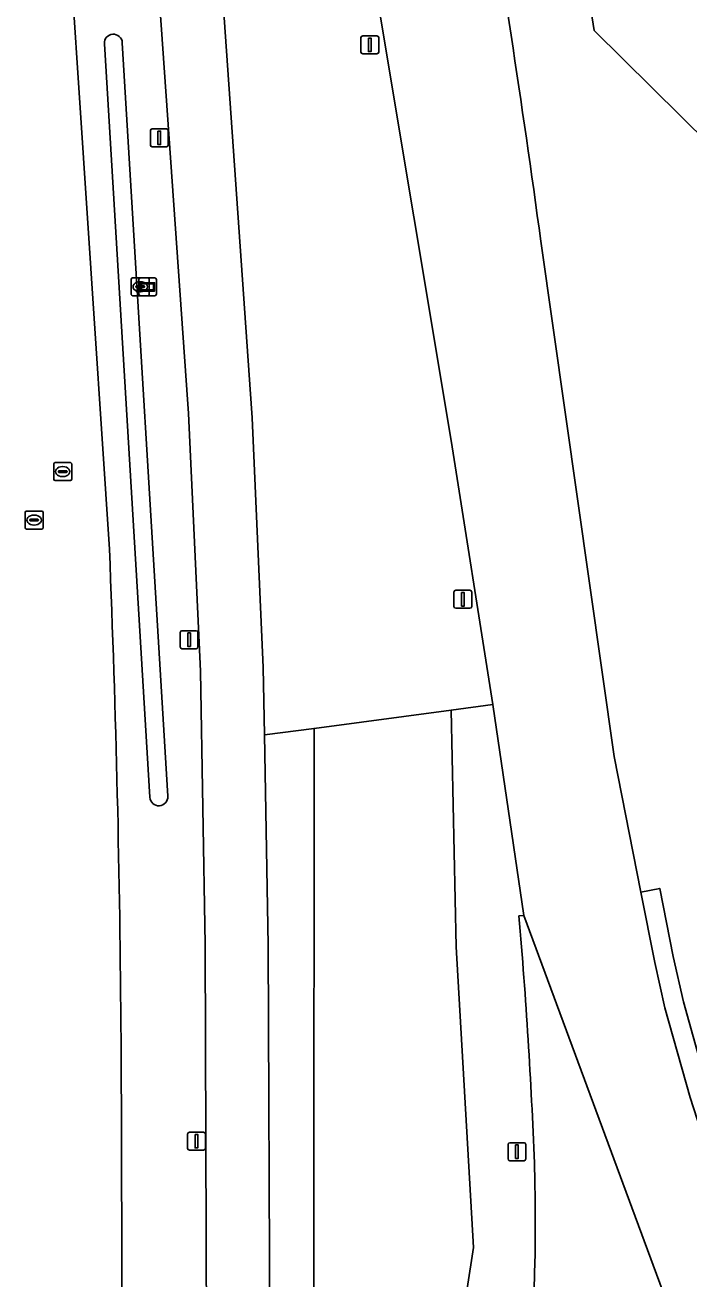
# Model space of a CAD drawing. Extents: x 154324 to 155744, y 382937 to 384188.
# Drawn here: x 155071.8 to 155108.8, y 383293.7 to 383363.4 of the extents above; entities that cross this region are included whole.
import ezdxf

# ---------------------------------------------------------------- set-up
doc = ezdxf.new("R2010")
doc.units = 0
for name, color, linetype in [('IMGEO_Berm_groen', 7, 'Continuous'), ('IMGEO_Brandkraan', 7, 'Continuous'), ('IMGEO_Fietspad_gesloten', 7, 'Continuous'), ('IMGEO_Greppel_droge_sloot', 7, 'Continuous'), ('IMGEO_Groenvoorziening', 7, 'Continuous'), ('IMGEO_Lichtmast', 7, 'Continuous'), ('IMGEO_Loofbos', 7, 'Continuous'), ('IMGEO_Rijbaan_lokaal_gesloten', 7, 'Continuous'), ('IMGEO_Rijbaan_regionaal_gesloten', 7, 'Continuous'), ('IMGEO_Rioolput', 7, 'Continuous'), ('IMGEO_Verklikker', 7, 'Continuous'), ('IMGEO_Voetpad_gesloten', 7, 'Continuous')]:
    doc.layers.add(name, color=color, linetype=linetype)

msp = doc.modelspace()

# ---------------------------------------------------------------- linework, layer by layer
at = {"layer": 'IMGEO_Berm_groen'}
for points in [[(155080.698, 383395.149), (155084.447, 383341.596), (155085.067, 383327.696), (155085.135, 383323.941), (155087.898, 383324.309), (155095.535, 383325.326), (155097.848, 383325.634), (155095.519, 383340.332), (155076.819, 383452.367)], [(155081.9, 383290.584), (155081.827, 383312.283), (155081.566, 383327.494), (155080.905, 383341.835), (155077.17, 383394.842)], [(155072.788, 383390.399), (155076.503, 383334.279)], [(155078.754, 383320.472), (155076.223, 383362.405)], [(155077.221, 383362.465), (155079.752, 383320.532)], [(155099.297, 383313.875), (155099.567, 383313.904), (155097.848, 383325.634), (155095.535, 383325.326), (155095.807, 383312.144), (155096.776, 383295.415), (155092.963, 383270.8), (155089.107, 383257.395), (155085.714, 383250.375), (155080.634, 383240.078), (155071.266, 383224.593), (155061.11, 383215.947), (155071.677, 383232.691), (155081.284, 383251.493), (155083.628, 383259.846), (155086.643, 383270.638), (155087.872, 383284.02), (155087.88, 383295.431), (155087.898, 383324.309), (155085.135, 383323.941), (155085.346, 383312.247), (155085.424, 383290.508)], [(155077.149, 383306.965), (155077.212, 383288.99)]]:
    msp.add_lwpolyline(points, dxfattribs=at)
msp.add_lwpolyline([(155095.535, 383325.326), (155087.898, 383324.309), (155087.88, 383295.431), (155087.872, 383284.02), (155086.643, 383270.638), (155083.628, 383259.846), (155081.284, 383251.493), (155071.677, 383232.691), (155061.11, 383215.947), (155071.266, 383224.593), (155080.634, 383240.078), (155085.714, 383250.375), (155089.107, 383257.395), (155092.963, 383270.8), (155096.776, 383295.415), (155095.807, 383312.144)], close=True, dxfattribs=at)
for centre, radius, start, end in [((155076.722, 383362.435), 0.5, 3.44521, 183.43578), ((154286.606, 383301.933), 790.559, 0.364725, 2.34496), ((155079.253, 383320.502), 0.5, 183.44521, 3.43578), ((154807.548, 383288.651), 292.837, 2.24295, 4.94134), ((154988.204, 383296.878), 112.004, 345.07078, 1.6546)]:
    msp.add_arc(centre, radius, start, end, dxfattribs=at)
at = {"layer": 'IMGEO_Brandkraan'}
for p, q in [((155077.721, 383348.459), (155077.721, 383349.311)), ((155077.796, 383349.385), (155078.648, 383349.385)), ((155078.023, 383348.928), (155078.421, 383348.928)), ((155078.209, 383349.165), (155078.234, 383349.165)), ((155078.722, 383349.311), (155078.722, 383348.459)), ((155078.648, 383348.385), (155077.796, 383348.385)), ((155077.98, 383348.879), (155077.98, 383348.891)), ((155078.418, 383348.842), (155078.02, 383348.842)), ((155078.232, 383348.605), (155078.207, 383348.605)), ((155078.464, 383348.891), (155078.464, 383348.879))]:
    msp.add_line(p, q, dxfattribs=at)
for points in [[(155077.721, 383348.459), (155077.721, 383349.311)], [(155077.796, 383349.385), (155078.648, 383349.385)], [(155078.722, 383349.311), (155078.722, 383348.459)], [(155078.648, 383348.385), (155077.796, 383348.385)]]:
    msp.add_lwpolyline(points, dxfattribs=at)
for centre, radius, start, end in [((155077.798, 383349.309), 0.0765, 91.55205, 178.44795), ((155077.798, 383349.309), 0.0765, 91.55205, 178.44795), ((155078.02, 383348.888), 0.0403, 85.87752, 175.75265), ((155078.425, 383348.89), 0.0386, 1.73085, 96.63898), ((155078.646, 383349.309), 0.0765, 1.55205, 88.44795), ((155078.646, 383349.309), 0.0765, 1.55205, 88.44795), ((155077.798, 383348.461), 0.0765, 181.55205, 268.44795), ((155077.798, 383348.461), 0.0765, 181.55205, 268.44795), ((155078.017, 383348.878), 0.0366, 178.93798, 274.71019), ((155078.421, 383348.885), 0.043, 264.86636, 352.45326), ((155078.646, 383348.461), 0.0765, 271.55205, 358.44795), ((155078.646, 383348.461), 0.0765, 271.55205, 358.44795)]:
    msp.add_arc(centre, radius, start, end, dxfattribs=at)
for centre, major_axis, ratio, start_param, end_param in [((155078.208, 383348.885), (-0.387, 0.002), 0.722429, 4.712389, 7.853982), ((155078.233, 383348.885), (-0.39, 0.002), 0.717154, 1.570796, 4.712389)]:
    msp.add_ellipse(centre, major_axis=major_axis, ratio=ratio, start_param=start_param, end_param=end_param, dxfattribs=at)
at = {"layer": 'IMGEO_Fietspad_gesloten'}
for points in [[(155085.424, 383290.508), (155085.346, 383312.247), (155085.135, 383323.941), (155085.067, 383327.696), (155084.447, 383341.596), (155080.698, 383395.149)], [(155077.17, 383394.842), (155080.905, 383341.835), (155081.566, 383327.494), (155081.827, 383312.283), (155081.9, 383290.584)]]:
    msp.add_lwpolyline(points, dxfattribs=at)
at = {"layer": 'IMGEO_Greppel_droge_sloot'}
for points in [[(155076.223, 383362.405), (155078.754, 383320.472)], [(155079.752, 383320.532), (155077.221, 383362.465)]]:
    msp.add_lwpolyline(points, dxfattribs=at)
for centre, start, end in [((155076.722, 383362.435), 3.44521, 183.43578), ((155079.253, 383320.502), 183.44521, 3.43578)]:
    msp.add_arc(centre, 0.5, start, end, dxfattribs=at)
at = {"layer": 'IMGEO_Groenvoorziening'}
msp.add_lwpolyline([(155098.468, 383394.88), (155093.402, 383424.985), (155093.91, 383445.3), (155100.943, 383462.488), (155107.736, 383471.089), (155129.143, 383483.74), (155137.144, 383484.281), (155140.63, 383467.071), (155136.381, 383463.412), (155137.911, 383457.313), (155135.315, 383439.71), (155145.951, 383434.989), (155156.14, 383427.969), (155169.731, 383420.841), (155156.553, 383398.835), (155144.405, 383376.88), (155136.829, 383369.749), (155130.45, 383360.745), (155130.039, 383352.225), (155124.389, 383342.473), (155103.488, 383363.139)], close=True, dxfattribs=at)
msp.add_lwpolyline([(155100.516, 383351.423), (155104.591, 383322.749), (155106.084, 383315.192), (155107.138, 383315.4), (155107.887, 383311.61), (155108.45, 383309.085), (155109.853, 383304.101), (155114.869, 383288.594), (155115.508, 383288.773), (155139.187, 383262.359), (155139.396, 383261.91), (155138.554, 383261.125)], dxfattribs=at)
msp.add_arc((154402.377, 383256.325), 704.586, 7.756914, 9.639044, dxfattribs=at)
at = {"layer": 'IMGEO_Lichtmast'}
for p, q in [((155090.503, 383361.944), (155090.503, 383362.744)), ((155090.503, 383362.744), (155090.503, 383361.944)), ((155090.603, 383362.844), (155091.393, 383362.844)), ((155091.393, 383362.844), (155090.603, 383362.844)), ((155091.493, 383362.744), (155091.493, 383361.944)), ((155091.493, 383361.944), (155091.493, 383362.744)), ((155091.393, 383361.844), (155090.603, 383361.844)), ((155090.603, 383361.844), (155091.393, 383361.844)), ((155078.786, 383356.769), (155078.786, 383357.569)), ((155078.786, 383357.569), (155078.786, 383356.769)), ((155078.886, 383357.669), (155079.676, 383357.669)), ((155079.676, 383357.669), (155078.886, 383357.669)), ((155079.776, 383357.569), (155079.776, 383356.769)), ((155079.776, 383356.769), (155079.776, 383357.569)), ((155079.676, 383356.669), (155078.886, 383356.669)), ((155078.886, 383356.669), (155079.676, 383356.669)), ((155095.683, 383331.092), (155095.683, 383331.892)), ((155095.683, 383331.892), (155095.683, 383331.092)), ((155095.783, 383331.992), (155096.573, 383331.992)), ((155096.573, 383331.992), (155095.783, 383331.992)), ((155096.673, 383331.892), (155096.673, 383331.092)), ((155096.673, 383331.092), (155096.673, 383331.892)), ((155096.573, 383330.992), (155095.783, 383330.992)), ((155095.783, 383330.992), (155096.573, 383330.992)), ((155080.444, 383328.843), (155080.444, 383329.643)), ((155080.444, 383329.643), (155080.444, 383328.843)), ((155080.544, 383329.743), (155081.334, 383329.743)), ((155081.334, 383329.743), (155080.544, 383329.743)), ((155081.434, 383329.643), (155081.434, 383328.843)), ((155081.434, 383328.843), (155081.434, 383329.643)), ((155081.334, 383328.743), (155080.544, 383328.743)), ((155080.544, 383328.743), (155081.334, 383328.743)), ((155080.853, 383300.936), (155080.853, 383301.736)), ((155080.853, 383301.736), (155080.853, 383300.936)), ((155080.953, 383301.836), (155081.743, 383301.836)), ((155081.743, 383301.836), (155080.953, 383301.836)), ((155081.843, 383301.736), (155081.843, 383300.936)), ((155081.843, 383300.936), (155081.843, 383301.736)), ((155081.743, 383300.836), (155080.953, 383300.836)), ((155080.953, 383300.836), (155081.743, 383300.836)), ((155098.69, 383300.352), (155098.69, 383301.152)), ((155098.69, 383301.152), (155098.69, 383300.352)), ((155098.79, 383301.252), (155099.58, 383301.252)), ((155099.58, 383301.252), (155098.79, 383301.252)), ((155099.68, 383301.152), (155099.68, 383300.352)), ((155099.68, 383300.352), (155099.68, 383301.152)), ((155099.58, 383300.252), (155098.79, 383300.252)), ((155098.79, 383300.252), (155099.58, 383300.252))]:
    msp.add_line(p, q, dxfattribs=at)
for points in [[(155090.923, 383362.719), (155091.073, 383362.719), (155091.073, 383361.969), (155090.923, 383361.969), (155090.923, 383362.719)], [(155079.206, 383357.544), (155079.356, 383357.544), (155079.356, 383356.794), (155079.206, 383356.794), (155079.206, 383357.544)], [(155096.103, 383331.867), (155096.253, 383331.867), (155096.253, 383331.117), (155096.103, 383331.117), (155096.103, 383331.867)], [(155080.864, 383329.618), (155081.014, 383329.618), (155081.014, 383328.868), (155080.864, 383328.868), (155080.864, 383329.618)], [(155081.273, 383301.711), (155081.423, 383301.711), (155081.423, 383300.961), (155081.273, 383300.961), (155081.273, 383301.711)], [(155099.11, 383301.127), (155099.26, 383301.127), (155099.26, 383300.377), (155099.11, 383300.377), (155099.11, 383301.127)]]:
    msp.add_lwpolyline(points, dxfattribs=at)
for centre, start, end in [((155090.603, 383362.744), 90, 180), ((155090.603, 383362.744), 90, 180), ((155091.393, 383362.744), 0, 90), ((155091.393, 383362.744), 360, 90), ((155090.603, 383361.944), 180, 270), ((155090.603, 383361.944), 180, 270), ((155091.393, 383361.944), 270, 0), ((155091.393, 383361.944), 270, 0), ((155078.886, 383357.569), 90, 180), ((155078.886, 383357.569), 90, 180), ((155079.676, 383357.569), 0, 90), ((155079.676, 383357.569), 360, 90), ((155078.886, 383356.769), 180, 270), ((155078.886, 383356.769), 180, 270), ((155079.676, 383356.769), 270, 0), ((155079.676, 383356.769), 270, 0), ((155095.783, 383331.892), 90, 180), ((155095.783, 383331.892), 90, 180), ((155096.573, 383331.892), 0, 90), ((155096.573, 383331.892), 360, 90), ((155095.783, 383331.092), 180, 270), ((155095.783, 383331.092), 180, 270), ((155096.573, 383331.092), 270, 0), ((155096.573, 383331.092), 270, 0), ((155080.544, 383329.643), 90, 180), ((155080.544, 383329.643), 90, 180), ((155081.334, 383329.643), 0, 90), ((155081.334, 383329.643), 360, 90), ((155080.544, 383328.843), 180, 270), ((155080.544, 383328.843), 180, 270), ((155081.334, 383328.843), 270, 0), ((155081.334, 383328.843), 270, 0), ((155080.953, 383301.736), 90, 180), ((155080.953, 383301.736), 90, 180), ((155081.743, 383301.736), 0, 90), ((155081.743, 383301.736), 360, 90), ((155080.953, 383300.936), 180, 270), ((155080.953, 383300.936), 180, 270), ((155081.743, 383300.936), 270, 0), ((155081.743, 383300.936), 270, 0), ((155098.79, 383301.152), 90, 180), ((155098.79, 383301.152), 90, 180), ((155099.58, 383301.152), 0, 90), ((155099.58, 383301.152), 360, 90), ((155098.79, 383300.352), 180, 270), ((155098.79, 383300.352), 180, 270), ((155099.58, 383300.352), 270, 0), ((155099.58, 383300.352), 270, 0)]:
    msp.add_arc(centre, 0.1, start, end, dxfattribs=at)
at = {"layer": 'IMGEO_Loofbos'}
msp.add_lwpolyline([(155130.039, 383352.225), (155130.45, 383360.745), (155136.829, 383369.749), (155144.405, 383376.88), (155156.553, 383398.835), (155169.731, 383420.841), (155156.14, 383427.969), (155145.951, 383434.989), (155135.315, 383439.71), (155137.911, 383457.313), (155136.381, 383463.412), (155140.63, 383467.071), (155137.144, 383484.281), (155129.143, 383483.74), (155107.736, 383471.089), (155100.943, 383462.488), (155093.91, 383445.3), (155093.402, 383424.985), (155098.468, 383394.88), (155103.488, 383363.139), (155124.389, 383342.473)], close=True, dxfattribs=at)
at = {"layer": 'IMGEO_Rijbaan_lokaal_gesloten'}
for points in [[(155076.503, 383334.279), (155072.788, 383390.399)], [(155071.154, 383307.067), (155071.247, 383289.042), (155077.212, 383288.99), (155077.149, 383306.965)]]:
    msp.add_lwpolyline(points, dxfattribs=at)
msp.add_arc((154286.606, 383301.933), 790.559, 0.364725, 2.34496, dxfattribs=at)
at = {"layer": 'IMGEO_Rijbaan_regionaal_gesloten'}
for points in [[(155088.506, 383425.158), (155082.147, 383448.215), (155075.664, 383486.308), (155070.593, 383489.047), (155071.187, 383485.369), (155076.819, 383452.367), (155095.519, 383340.332), (155097.848, 383325.634), (155099.567, 383313.904), (155107.952, 383291.229), (155108.58, 383289.319), (155109.574, 383286.695)], [(155108.824, 383303.768), (155107.421, 383308.752), (155106.858, 383311.277), (155106.084, 383315.192), (155104.591, 383322.749), (155100.516, 383351.423)], [(155107.952, 383291.229), (155099.567, 383313.904), (155099.297, 383313.875)]]:
    msp.add_lwpolyline(points, dxfattribs=at)
for centre, radius, start, end in [((154402.377, 383256.325), 704.586, 7.756914, 9.639044), ((154807.548, 383288.651), 292.837, 2.24295, 4.94134), ((154988.204, 383296.878), 112.004, 345.07078, 1.6546)]:
    msp.add_arc(centre, radius, start, end, dxfattribs=at)
at = {"layer": 'IMGEO_Rioolput'}
for p, q in [((155073.402, 383338.17), (155073.402, 383339.022)), ((155073.477, 383339.096), (155074.329, 383339.096)), ((155073.661, 383338.59), (155073.661, 383338.602)), ((155074.099, 383338.553), (155073.701, 383338.553)), ((155073.704, 383338.639), (155074.102, 383338.639)), ((155073.89, 383338.876), (155073.915, 383338.876)), ((155074.145, 383338.602), (155074.145, 383338.59)), ((155074.403, 383339.022), (155074.403, 383338.17)), ((155074.329, 383338.096), (155073.477, 383338.096)), ((155073.913, 383338.316), (155073.888, 383338.316)), ((155071.888, 383336.4), (155072.74, 383336.4)), ((155071.813, 383335.474), (155071.813, 383336.326)), ((155072.072, 383335.894), (155072.072, 383335.906)), ((155072.51, 383335.857), (155072.112, 383335.857)), ((155072.115, 383335.943), (155072.513, 383335.943)), ((155072.301, 383336.18), (155072.326, 383336.18)), ((155072.556, 383335.906), (155072.556, 383335.894)), ((155072.814, 383336.326), (155072.814, 383335.474)), ((155072.74, 383335.4), (155071.888, 383335.4)), ((155072.324, 383335.62), (155072.299, 383335.62))]:
    msp.add_line(p, q, dxfattribs=at)
for points in [[(155073.402, 383338.17), (155073.402, 383339.022)], [(155073.477, 383339.096), (155074.329, 383339.096)], [(155074.403, 383339.022), (155074.403, 383338.17)], [(155074.329, 383338.096), (155073.477, 383338.096)], [(155071.888, 383336.4), (155072.74, 383336.4)], [(155071.813, 383335.474), (155071.813, 383336.326)], [(155072.814, 383336.326), (155072.814, 383335.474)], [(155072.74, 383335.4), (155071.888, 383335.4)]]:
    msp.add_lwpolyline(points, dxfattribs=at)
for centre, radius, start, end in [((155073.479, 383339.02), 0.0765, 91.55205, 178.44795), ((155073.479, 383339.02), 0.0765, 91.55205, 178.44795), ((155073.701, 383338.599), 0.0403, 85.87752, 175.75265), ((155073.698, 383338.589), 0.0366, 178.93798, 274.71019), ((155074.102, 383338.596), 0.043, 264.86636, 352.45326), ((155074.106, 383338.601), 0.0386, 1.73085, 96.63898), ((155074.327, 383339.02), 0.0765, 1.55205, 88.44795), ((155074.327, 383339.02), 0.0765, 1.55205, 88.44795), ((155073.479, 383338.172), 0.0765, 181.55205, 268.44795), ((155073.479, 383338.172), 0.0765, 181.55205, 268.44795), ((155074.327, 383338.172), 0.0765, 271.55205, 358.44795), ((155074.327, 383338.172), 0.0765, 271.55205, 358.44795), ((155071.89, 383336.324), 0.0765, 91.55205, 178.44795), ((155071.89, 383336.324), 0.0765, 91.55205, 178.44795), ((155072.738, 383336.324), 0.0765, 1.55205, 88.44795), ((155072.738, 383336.324), 0.0765, 1.55205, 88.44795), ((155072.112, 383335.903), 0.0403, 85.87752, 175.75265), ((155072.109, 383335.893), 0.0366, 178.93798, 274.71019), ((155072.513, 383335.9), 0.043, 264.86636, 352.45326), ((155072.517, 383335.905), 0.0386, 1.73085, 96.63898), ((155071.89, 383335.476), 0.0765, 181.55205, 268.44795), ((155071.89, 383335.476), 0.0765, 181.55205, 268.44795), ((155072.738, 383335.476), 0.0765, 271.55205, 358.44795), ((155072.738, 383335.476), 0.0765, 271.55205, 358.44795)]:
    msp.add_arc(centre, radius, start, end, dxfattribs=at)
for centre, major_axis, ratio, start_param, end_param in [((155073.889, 383338.596), (-0.387, 0.002), 0.722429, 4.712389, 7.853982), ((155073.914, 383338.596), (-0.39, 0.002), 0.717154, 1.570796, 4.712389), ((155072.3, 383335.9), (-0.387, 0.002), 0.722429, 4.712389, 7.853982), ((155072.325, 383335.9), (-0.39, 0.002), 0.717154, 1.570796, 4.712389)]:
    msp.add_ellipse(centre, major_axis=major_axis, ratio=ratio, start_param=start_param, end_param=end_param, dxfattribs=at)
at = {"layer": 'IMGEO_Verklikker'}
for p, q in [((155078.133, 383348.478), (155078.133, 383349.278)), ((155078.133, 383349.278), (155078.133, 383348.478)), ((155078.233, 383349.378), (155079.023, 383349.378)), ((155079.023, 383349.378), (155078.233, 383349.378)), ((155079.123, 383349.278), (155079.123, 383348.478)), ((155079.123, 383348.478), (155079.123, 383349.278)), ((155079.023, 383348.378), (155078.233, 383348.378)), ((155078.233, 383348.378), (155079.023, 383348.378))]:
    msp.add_line(p, q, dxfattribs=at)
for points in [[(155078.234, 383349.11), (155079.022, 383349.11), (155079.022, 383348.646), (155078.234, 383348.646), (155078.234, 383349.11)], [(155078.299, 383349.045), (155078.299, 383348.711), (155078.957, 383348.711), (155078.957, 383349.045), (155078.299, 383349.045)]]:
    msp.add_lwpolyline(points, dxfattribs=at)
for centre, start, end in [((155078.233, 383349.278), 90, 180), ((155078.233, 383349.278), 90, 180), ((155079.023, 383349.278), 0, 90), ((155079.023, 383349.278), 360, 90), ((155078.233, 383348.478), 180, 270), ((155078.233, 383348.478), 180, 270), ((155079.023, 383348.478), 270, 0), ((155079.023, 383348.478), 270, 0)]:
    msp.add_arc(centre, 0.1, start, end, dxfattribs=at)
at = {"layer": 'IMGEO_Voetpad_gesloten'}
msp.add_lwpolyline([(155116.013, 383285.13), (155114.869, 383288.594), (155109.853, 383304.101), (155108.45, 383309.085), (155107.887, 383311.61), (155107.138, 383315.4), (155106.084, 383315.192), (155106.858, 383311.277), (155107.421, 383308.752), (155108.824, 383303.768), (155114.5, 383286.22), (155118.283, 383275.374), (155122.326, 383264.46), (155125.811, 383255.549), (155126.765, 383253.34), (155127.602, 383251.403), (155128.438, 383252.192), (155124.512, 383261.829), (155121.078, 383270.824)], close=True, dxfattribs=at)

doc.saveas('drawing.dxf')
